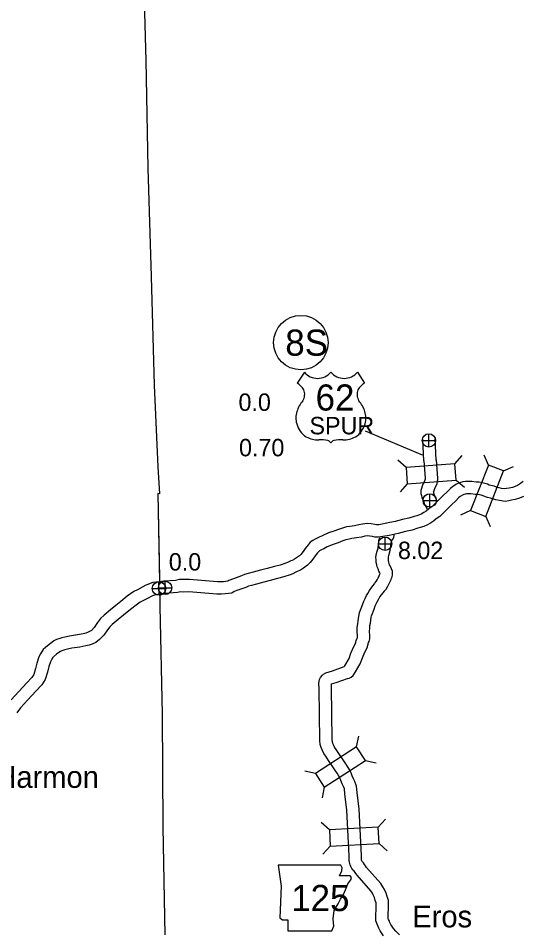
# Model space of a CAD drawing. Extents: x -939622 to -934245, y 1383184 to 1385301.
# Drawn here: x -935098.5 to -935061.8, y 1384205.5 to 1384272.1 of the extents above; entities that cross this region are included whole.
import ezdxf

# ---------------------------------------------------------------- set-up
doc = ezdxf.new("R2010")
doc.units = 0
for name, color, linetype in [('Level 11', 7, 'Continuous'), ('Level 15', 7, 'Continuous'), ('Level 2', 7, 'Continuous'), ('Level 20', 7, 'Continuous'), ('Level 21', 7, 'Continuous'), ('Level 22', 7, 'Continuous'), ('Level 24', 7, 'Continuous'), ('Level 25', 7, 'Continuous'), ('Level 26', 7, 'Continuous'), ('Level 27', 7, 'Continuous')]:
    doc.layers.add(name, color=color, linetype=linetype)

msp = doc.modelspace()

# ---------------------------------------------------------------- linework, layer by layer
at = {"layer": 'Level 11'}
for points in [[(-935071.881, 1384230.374), (-935071.745, 1384230.539), (-935071.614, 1384230.739), (-935071.555, 1384230.839), (-935071.509, 1384230.942), (-935071.457, 1384231.037), (-935071.415, 1384231.145), (-935071.373, 1384231.234), (-935071.341, 1384231.331), (-935071.307, 1384231.435), (-935071.281, 1384231.56), (-935071.266, 1384231.688), (-935071.278, 1384231.841), (-935071.336, 1384232.008), (-935071.399, 1384232.13), (-935071.447, 1384232.218), (-935071.482, 1384232.305), (-935071.509, 1384232.386), (-935071.534, 1384232.493), (-935071.561, 1384232.606), (-935071.57, 1384232.727), (-935071.573, 1384232.804), (-935071.566, 1384232.871), (-935071.542, 1384232.985), (-935071.431, 1384233.341), (-935071.403, 1384233.686), (-935071.382, 1384233.837), (-935071.375, 1384233.898), (-935071.356, 1384233.972), (-935071.346, 1384234.004), (-935071.313, 1384234.067), (-935071.232, 1384234.197), (-935071.185, 1384234.311), (-935071.142, 1384234.43), (-935071.13, 1384234.52)], [(-935072.575, 1384230.946), (-935072.471, 1384231.073), (-935072.379, 1384231.213), (-935072.357, 1384231.252), (-935072.316, 1384231.343), (-935072.275, 1384231.417), (-935072.242, 1384231.502), (-935072.21, 1384231.57), (-935072.196, 1384231.612), (-935072.178, 1384231.666), (-935072.177, 1384231.674), (-935072.194, 1384231.707), (-935072.263, 1384231.834), (-935072.328, 1384231.996), (-935072.377, 1384232.143), (-935072.41, 1384232.287), (-935072.453, 1384232.468), (-935072.468, 1384232.676), (-935072.475, 1384232.833), (-935072.456, 1384233.012), (-935072.413, 1384233.213), (-935072.32, 1384233.514), (-935072.298, 1384233.782), (-935072.275, 1384233.95), (-935072.262, 1384234.063), (-935072.224, 1384234.212), (-935072.201, 1384234.287)], [(-935071.92, 1384205.298), (-935072.172, 1384205.683), (-935072.264, 1384205.875), (-935072.322, 1384205.992), (-935072.395, 1384206.164), (-935072.479, 1384206.409), (-935072.461, 1384207.656), (-935072.461, 1384207.716), (-935072.524, 1384207.873), (-935072.592, 1384208.106), (-935072.672, 1384208.29), (-935072.74, 1384208.415), (-935072.845, 1384208.575), (-935073.855, 1384209.723), (-935073.95, 1384209.851), (-935074.048, 1384209.979), (-935074.098, 1384210.057), (-935074.137, 1384210.098), (-935074.222, 1384210.206), (-935074.312, 1384210.343), (-935074.364, 1384210.463), (-935074.384, 1384210.573), (-935074.408, 1384210.667), (-935074.419, 1384210.791), (-935074.431, 1384210.969), (-935074.434, 1384211.124), (-935074.607, 1384214.451), (-935074.752, 1384215.643), (-935074.775, 1384215.993), (-935074.849, 1384216.177), (-935074.935, 1384216.368), (-935075.042, 1384216.608), (-935075.114, 1384216.808), (-935075.196, 1384216.974), (-935075.299, 1384217.135), (-935075.421, 1384217.312), (-935075.618, 1384217.615), (-935075.933, 1384218.074), (-935076.129, 1384218.374), (-935076.264, 1384218.581), (-935076.4, 1384218.837), (-935076.462, 1384219.016), (-935076.525, 1384219.231), (-935076.571, 1384219.525), (-935076.605, 1384223.311), (-935076.627, 1384223.672), (-935076.612, 1384223.826), (-935076.576, 1384223.944), (-935076.516, 1384224.113), (-935076.377, 1384224.265), (-935076.285, 1384224.343), (-935076.136, 1384224.442), (-935075.648, 1384224.598), (-935074.781, 1384224.901), (-935074.75, 1384224.958), (-935074.437, 1384225.488), (-935074.295, 1384225.865), (-935074.092, 1384226.346), (-935073.988, 1384226.521), (-935073.958, 1384226.594), (-935073.944, 1384226.663), (-935073.911, 1384226.788), (-935073.855, 1384226.957), (-935073.831, 1384227.018), (-935073.82, 1384227.055), (-935073.818, 1384227.121), (-935073.838, 1384227.44), (-935073.833, 1384227.728), (-935073.806, 1384228.003), (-935073.771, 1384228.207), (-935073.736, 1384228.423), (-935073.699, 1384228.656), (-935073.663, 1384228.83), (-935073.577, 1384229.072), (-935073.504, 1384229.262), (-935073.46, 1384229.381), (-935073.363, 1384229.651), (-935073.273, 1384229.855), (-935073.155, 1384230.064), (-935073.069, 1384230.202), (-935072.957, 1384230.434), (-935072.777, 1384230.673), (-935072.591, 1384230.926)], [(-935070.771, 1384205.384), (-935071.021, 1384205.642), (-935071.203, 1384205.847), (-935071.387, 1384206.127), (-935071.455, 1384206.269), (-935071.503, 1384206.367), (-935071.554, 1384206.487), (-935071.577, 1384206.553), (-935071.561, 1384207.648), (-935071.56, 1384207.888), (-935071.672, 1384208.167), (-935071.744, 1384208.412), (-935071.863, 1384208.686), (-935071.967, 1384208.878), (-935072.127, 1384209.121), (-935073.154, 1384210.289), (-935073.231, 1384210.392), (-935073.31, 1384210.496), (-935073.389, 1384210.619), (-935073.459, 1384210.691), (-935073.49, 1384210.731), (-935073.5, 1384210.746), (-935073.503, 1384210.764), (-935073.518, 1384210.819), (-935073.521, 1384210.863), (-935073.532, 1384211.009), (-935073.534, 1384211.154), (-935073.71, 1384214.529), (-935073.855, 1384215.728), (-935073.887, 1384216.194), (-935074.02, 1384216.528), (-935074.114, 1384216.736), (-935074.206, 1384216.944), (-935074.285, 1384217.162), (-935074.412, 1384217.419), (-935074.549, 1384217.633), (-935074.673, 1384217.812), (-935074.869, 1384218.115), (-935075.186, 1384218.576), (-935075.375, 1384218.865), (-935075.487, 1384219.038), (-935075.573, 1384219.199), (-935075.605, 1384219.289), (-935075.644, 1384219.426), (-935075.671, 1384219.599), (-935075.706, 1384223.342), (-935075.723, 1384223.629), (-935075.362, 1384223.745), (-935074.538, 1384224.033), (-935074.428, 1384224.056), (-935074.28, 1384224.121), (-935074.124, 1384224.24), (-935074.028, 1384224.402), (-935073.967, 1384224.514), (-935073.622, 1384225.098), (-935073.459, 1384225.532), (-935073.287, 1384225.939), (-935073.182, 1384226.115), (-935073.092, 1384226.332), (-935073.066, 1384226.462), (-935073.048, 1384226.53), (-935073.008, 1384226.651), (-935072.98, 1384226.723), (-935072.923, 1384226.91), (-935072.917, 1384227.138), (-935072.938, 1384227.46), (-935072.934, 1384227.677), (-935072.914, 1384227.883), (-935072.883, 1384228.059), (-935072.848, 1384228.281), (-935072.814, 1384228.494), (-935072.795, 1384228.585), (-935072.732, 1384228.76), (-935072.662, 1384228.944), (-935072.614, 1384229.073), (-935072.527, 1384229.317), (-935072.467, 1384229.451), (-935072.381, 1384229.605), (-935072.281, 1384229.765), (-935072.185, 1384229.962), (-935072.054, 1384230.136), (-935071.865, 1384230.393)]]:
    msp.add_lwpolyline(points, dxfattribs=at)
at = {"layer": 'Level 15'}
for points in [[(-935068.986, 1384239.871), (-935069.066, 1384241.446)], [(-935068.087, 1384239.916), (-935068.167, 1384241.491)], [(-935068.986, 1384239.86), (-935068.894, 1384238.61), (-935068.896, 1384238.585), (-935068.905, 1384238.537), (-935068.916, 1384238.456), (-935069.067, 1384238.148), (-935069.108, 1384238.016), (-935069.162, 1384237.851), (-935069.199, 1384237.705), (-935069.201, 1384237.494), (-935069.174, 1384237.343), (-935069.131, 1384237.187), (-935069.002, 1384236.844), (-935068.934, 1384236.698), (-935068.82, 1384236.486), (-935068.757, 1384236.366)], [(-935068.088, 1384239.926), (-935067.991, 1384238.603), (-935068.004, 1384238.459), (-935068.016, 1384238.393), (-935068.043, 1384238.191), (-935068.228, 1384237.816), (-935068.25, 1384237.742), (-935068.298, 1384237.599), (-935068.3, 1384237.589), (-935068.301, 1384237.571), (-935068.295, 1384237.543), (-935068.274, 1384237.465), (-935068.172, 1384237.194), (-935068.129, 1384237.101), (-935068.046, 1384236.947)], [(-935061.763, 1384238.349), (-935061.956, 1384238.202), (-935062.172, 1384238.063), (-935062.339, 1384237.986), (-935062.539, 1384237.93), (-935062.791, 1384237.883), (-935062.985, 1384237.839), (-935063.091, 1384237.822), (-935063.337, 1384237.854), (-935063.518, 1384237.891), (-935063.706, 1384237.951), (-935063.881, 1384238.011), (-935064.123, 1384238.076), (-935064.234, 1384238.104), (-935064.366, 1384238.156), (-935064.556, 1384238.218), (-935064.753, 1384238.27), (-935064.963, 1384238.301), (-935065.179, 1384238.316), (-935065.507, 1384238.354), (-935065.752, 1384238.361), (-935065.958, 1384238.357), (-935066.158, 1384238.328), (-935066.404, 1384238.257), (-935066.623, 1384238.157), (-935066.873, 1384237.993), (-935067.051, 1384237.847), (-935067.307, 1384237.579), (-935067.566, 1384237.36), (-935067.944, 1384236.983), (-935068.401, 1384236.507), (-935068.628, 1384236.364), (-935068.816, 1384236.21), (-935068.984, 1384236.101), (-935069.189, 1384235.977), (-935069.307, 1384235.924), (-935069.498, 1384235.869), (-935069.684, 1384235.816), (-935070.077, 1384235.691), (-935070.537, 1384235.593), (-935071.073, 1384235.453), (-935071.698, 1384235.322)], [(-935061.738, 1384237.272), (-935062.028, 1384237.138), (-935062.335, 1384237.053), (-935062.609, 1384237.002), (-935062.814, 1384236.955), (-935063.078, 1384236.913), (-935063.486, 1384236.966), (-935063.744, 1384237.019), (-935063.989, 1384237.096), (-935064.145, 1384237.15), (-935064.348, 1384237.205), (-935064.508, 1384237.245), (-935064.671, 1384237.308), (-935064.812, 1384237.355), (-935064.934, 1384237.387), (-935065.059, 1384237.405), (-935065.263, 1384237.42), (-935065.571, 1384237.456), (-935065.757, 1384237.46), (-935065.886, 1384237.458), (-935065.967, 1384237.447), (-935066.09, 1384237.411), (-935066.187, 1384237.367), (-935066.34, 1384237.266), (-935066.439, 1384237.186), (-935066.689, 1384236.924), (-935066.956, 1384236.696), (-935067.302, 1384236.353), (-935067.828, 1384235.805), (-935068.1, 1384235.633), (-935068.284, 1384235.482), (-935068.507, 1384235.338), (-935068.77, 1384235.179), (-935068.997, 1384235.076), (-935069.252, 1384235.004), (-935069.424, 1384234.955), (-935069.847, 1384234.82), (-935070.329, 1384234.717), (-935070.867, 1384234.577), (-935071.513, 1384234.441)], [(-935071.692, 1384235.323), (-935072.135, 1384235.236), (-935072.272, 1384235.212), (-935072.332, 1384235.205), (-935072.434, 1384235.21), (-935072.554, 1384235.236), (-935072.815, 1384235.278), (-935073.109, 1384235.309), (-935073.445, 1384235.258), (-935073.714, 1384235.204), (-935074.04, 1384235.141), (-935074.374, 1384235.091), (-935074.618, 1384235.051), (-935074.919, 1384234.975), (-935075.202, 1384234.878), (-935075.534, 1384234.752), (-935075.92, 1384234.618), (-935076.399, 1384234.416), (-935076.663, 1384234.283), (-935076.852, 1384234.197), (-935077.07, 1384234.072), (-935077.253, 1384233.938), (-935077.42, 1384233.744), (-935077.626, 1384233.48), (-935077.782, 1384233.264), (-935077.947, 1384233.058), (-935078.053, 1384232.948), (-935078.258, 1384232.797), (-935078.411, 1384232.707), (-935078.574, 1384232.623), (-935078.671, 1384232.584), (-935078.909, 1384232.468), (-935079.044, 1384232.411), (-935079.439, 1384232.282), (-935079.862, 1384232.166), (-935080.392, 1384232.04), (-935080.873, 1384231.908), (-935081.415, 1384231.769), (-935081.789, 1384231.657), (-935082.035, 1384231.589), (-935082.274, 1384231.496)], [(-935071.518, 1384234.44), (-935071.971, 1384234.351), (-935072.139, 1384234.322), (-935072.3, 1384234.302), (-935072.552, 1384234.315), (-935072.72, 1384234.351), (-935072.933, 1384234.385), (-935073.089, 1384234.402), (-935073.29, 1384234.371), (-935073.54, 1384234.321), (-935073.888, 1384234.254), (-935074.235, 1384234.202), (-935074.433, 1384234.169), (-935074.663, 1384234.111), (-935074.898, 1384234.031), (-935075.226, 1384233.907), (-935075.596, 1384233.777), (-935076.021, 1384233.598), (-935076.274, 1384233.471), (-935076.441, 1384233.395), (-935076.579, 1384233.316), (-935076.639, 1384233.272), (-935076.724, 1384233.174), (-935076.906, 1384232.94), (-935077.066, 1384232.719), (-935077.27, 1384232.463), (-935077.459, 1384232.268), (-935077.762, 1384232.044), (-935077.977, 1384231.918), (-935078.2, 1384231.804), (-935078.305, 1384231.761), (-935078.537, 1384231.648), (-935078.729, 1384231.567), (-935079.179, 1384231.42), (-935079.639, 1384231.293), (-935080.17, 1384231.168), (-935080.642, 1384231.038), (-935081.174, 1384230.902), (-935081.539, 1384230.792), (-935081.751, 1384230.734), (-935081.947, 1384230.657)], [(-935088.257, 1384231.062), (-935088.714, 1384231.007), (-935088.898, 1384230.943), (-935089.075, 1384230.872), (-935089.218, 1384230.812), (-935089.432, 1384230.697), (-935089.838, 1384230.481), (-935090.104, 1384230.361), (-935090.588, 1384230.006), (-935091.035, 1384229.638), (-935091.405, 1384229.339), (-935091.798, 1384229.026), (-935092.258, 1384228.637), (-935092.525, 1384228.404), (-935092.749, 1384228.093), (-935092.986, 1384227.748), (-935093.187, 1384227.53), (-935093.315, 1384227.437), (-935093.462, 1384227.377), (-935093.597, 1384227.329), (-935093.775, 1384227.285), (-935094.191, 1384227.206), (-935094.773, 1384227.114), (-935095.116, 1384227.039), (-935095.344, 1384226.988), (-935095.566, 1384226.926), (-935095.727, 1384226.86), (-935095.912, 1384226.76), (-935096.076, 1384226.639), (-935096.266, 1384226.504), (-935096.518, 1384226.292), (-935096.695, 1384226.141), (-935096.889, 1384225.813), (-935097.002, 1384225.593), (-935097.149, 1384225.14), (-935097.247, 1384224.748), (-935097.382, 1384224.33), (-935097.521, 1384224.11), (-935097.887, 1384223.706), (-935098.476, 1384223.078), (-935099.029, 1384222.478)], [(-935082.266, 1384231.499), (-935082.833, 1384231.29), (-935083.194, 1384231.154), (-935083.256, 1384231.113), (-935083.288, 1384231.112), (-935083.563, 1384231.072), (-935083.727, 1384231.058), (-935084.008, 1384231.071), (-935086.056, 1384231.226), (-935086.487, 1384231.219), (-935086.763, 1384231.239), (-935087.057, 1384231.167), (-935087.908, 1384231.099), (-935088.231, 1384231.065)], [(-935081.955, 1384230.654), (-935082.519, 1384230.447), (-935082.784, 1384230.347), (-935082.97, 1384230.226), (-935083.202, 1384230.215), (-935083.461, 1384230.177), (-935083.71, 1384230.157), (-935084.062, 1384230.172), (-935086.083, 1384230.326), (-935086.512, 1384230.319), (-935086.687, 1384230.331), (-935086.914, 1384230.276), (-935087.826, 1384230.202), (-935088.143, 1384230.17), (-935088.213, 1384230.158)], [(-935088.197, 1384230.163), (-935088.51, 1384230.125), (-935088.583, 1384230.1), (-935088.734, 1384230.039), (-935088.83, 1384229.999), (-935089.008, 1384229.903), (-935089.442, 1384229.672), (-935089.648, 1384229.58), (-935090.035, 1384229.295), (-935090.466, 1384228.94), (-935090.842, 1384228.637), (-935091.226, 1384228.33), (-935091.672, 1384227.954), (-935091.855, 1384227.794), (-935092.013, 1384227.576), (-935092.28, 1384227.185), (-935092.586, 1384226.854), (-935092.874, 1384226.646), (-935093.139, 1384226.537), (-935093.338, 1384226.465), (-935093.585, 1384226.405), (-935094.037, 1384226.319), (-935094.606, 1384226.229), (-935094.921, 1384226.161), (-935095.125, 1384226.115), (-935095.273, 1384226.074), (-935095.339, 1384226.046), (-935095.428, 1384225.998), (-935095.549, 1384225.909), (-935095.715, 1384225.792), (-935095.936, 1384225.605), (-935095.997, 1384225.554), (-935096.1, 1384225.378), (-935096.168, 1384225.247), (-935096.283, 1384224.891), (-935096.382, 1384224.499), (-935096.561, 1384223.945), (-935096.802, 1384223.563), (-935097.226, 1384223.096), (-935097.817, 1384222.466), (-935098.338, 1384221.9), (-935098.621, 1384221.526)]]:
    msp.add_lwpolyline(points, dxfattribs=at)
at = {"layer": 'Level 2'}
for points in [[(-935089.091, 1384307.686), (-935088.975, 1384300.828), (-935088.927, 1384292.678), (-935088.965, 1384284.878), (-935089.046, 1384284.878), (-935089.437, 1384276.821), (-935089.219, 1384268.979), (-935089.079, 1384261.157), (-935088.841, 1384253.264), (-935088.63, 1384245.378), (-935088.344, 1384239.424)], [(-935089.091, 1384307.686), (-935088.975, 1384300.828), (-935088.927, 1384292.678), (-935088.965, 1384284.878), (-935089.046, 1384284.878), (-935089.437, 1384276.821), (-935089.219, 1384268.979), (-935089.079, 1384261.157), (-935088.841, 1384253.264), (-935088.63, 1384245.378), (-935088.344, 1384239.424)], [(-935088.344, 1384239.424), (-935088.234, 1384237.472), (-935088.36, 1384237.475), (-935088.231, 1384231.065)], [(-935088.344, 1384239.424), (-935088.234, 1384237.472), (-935088.36, 1384237.475), (-935088.237, 1384231.324)], [(-935088.213, 1384230.158), (-935088.196, 1384229.3), (-935088.046, 1384221.444), (-935087.98, 1384213.225), (-935087.851, 1384205.383)], [(-935088.208, 1384229.887), (-935088.196, 1384229.3), (-935088.046, 1384221.444), (-935087.98, 1384213.225), (-935087.851, 1384205.383)]]:
    msp.add_lwpolyline(points, dxfattribs=at)
at = {"layer": 'Level 20'}
for p, q in [((-935070.286, 1384239.382), (-935070.886, 1384239.899)), ((-935066.732, 1384239.643), (-935066.214, 1384240.243)), ((-935064.295, 1384239.558), (-935064.613, 1384240.283)), ((-935063.189, 1384239.125), (-935062.463, 1384239.443)), ((-935066.644, 1384238.459), (-935066.045, 1384237.941)), ((-935070.199, 1384238.197), (-935070.716, 1384237.598)), ((-935065.593, 1384236.239), (-935066.318, 1384235.921)), ((-935064.486, 1384235.806), (-935064.169, 1384235.081)), ((-935073.892, 1384219.056), (-935073.727, 1384219.831)), ((-935073.245, 1384218.059), (-935072.471, 1384217.894)), ((-935076.882, 1384217.117), (-935077.657, 1384217.282)), ((-935076.236, 1384216.12), (-935076.401, 1384215.346)), ((-935072.308, 1384213.216), (-935071.778, 1384213.804)), ((-935075.867, 1384213.03), (-935076.455, 1384213.561)), ((-935075.805, 1384211.844), (-935076.335, 1384211.256)), ((-935072.246, 1384212.029), (-935071.658, 1384211.499))]:
    msp.add_line(p, q, dxfattribs=at)
for points in [[(-935066.732, 1384239.643), (-935070.286, 1384239.382), (-935070.199, 1384238.197), (-935066.644, 1384238.459)], [(-935064.486, 1384235.806), (-935063.189, 1384239.125), (-935064.295, 1384239.558), (-935065.593, 1384236.239)], [(-935073.892, 1384219.056), (-935076.882, 1384217.117), (-935076.236, 1384216.12), (-935073.245, 1384218.059)], [(-935072.308, 1384213.216), (-935075.867, 1384213.03), (-935075.805, 1384211.844), (-935072.246, 1384212.029)]]:
    msp.add_lwpolyline(points, close=True, dxfattribs=at)
at = {"layer": 'Level 21'}
msp.add_lwpolyline([(-935079.602, 1384210.444), (-935079.374, 1384208.921), (-935079.476, 1384206.612), (-935079.273, 1384206.485), (-935078.892, 1384206.485), (-935078.892, 1384205.673), (-935075.694, 1384205.673), (-935075.542, 1384206.003), (-935075.593, 1384206.535), (-935075.517, 1384207.145), (-935075.238, 1384207.627), (-935075.06, 1384207.982), (-935074.806, 1384208.363), (-935074.654, 1384208.769), (-935074.527, 1384209.099), (-935074.299, 1384209.378), (-935074.248, 1384209.555), (-935074.349, 1384209.682), (-935075.136, 1384209.682), (-935074.959, 1384210.037), (-935074.933, 1384210.266), (-935075.038, 1384210.441)], close=True, dxfattribs=at)
at = {"layer": 'Level 22'}
for p, q in [((-935077.688, 1384246.313), (-935078.207, 1384245.51)), ((-935073.827, 1384246.313), (-935073.308, 1384245.51)), ((-935073.261, 1384242.056), (-935069.122, 1384240.291))]:
    msp.add_line(p, q, dxfattribs=at)
for centre, radius, start, end in [((-935076.721, 1384247.127), 1.264, 220.07504, 319.67012), ((-935074.794, 1384247.127), 1.264, 220.32988, 319.92496), ((-935078.886, 1384244.345), 1.349, 30.7809, 59.98827), ((-935078.589, 1384244.7), 0.925, 328.81046, 21.21077), ((-935072.926, 1384244.7), 0.925, 158.78923, 211.18954), ((-935072.629, 1384244.345), 1.349, 120.01173, 149.2191), ((-935076.17, 1384242.805), 2.157, 138.95648, 162.69135), ((-935075.345, 1384242.805), 2.157, 17.30865, 41.04352), ((-935076.883, 1384242.982), 1.426, 160.95764, 197.38186), ((-935074.632, 1384242.982), 1.426, 342.61814, 19.04236), ((-935076.651, 1384242.986), 1.65, 195.10743, 237.13119), ((-935074.864, 1384242.986), 1.65, 302.86881, 344.89257), ((-935076.62, 1384243.505), 2.118, 244.07708, 269.57785), ((-935076.571, 1384237.508), 3.88, 81.19416, 90.95387), ((-935076.086, 1384240.986), 0.372, 28.03422, 72.98637), ((-935075.429, 1384240.986), 0.372, 107.01363, 151.96578), ((-935074.944, 1384237.508), 3.88, 89.04613, 98.80584), ((-935074.895, 1384243.505), 2.118, 270.42215, 295.92292)]:
    msp.add_arc(centre, radius, start, end, dxfattribs=at)
at = {"layer": 'Level 26'}
for p, q in [((-935068.626, 1384240.856), (-935068.626, 1384241.831)), ((-935069.113, 1384241.344), (-935068.138, 1384241.344)), ((-935068.566, 1384236.494), (-935068.566, 1384237.469)), ((-935069.053, 1384236.982), (-935068.078, 1384236.982)), ((-935072.301, 1384233.829), (-935071.326, 1384233.829)), ((-935071.814, 1384233.342), (-935071.814, 1384234.317)), ((-935088.253, 1384230.088), (-935088.276, 1384231.064)), ((-935087.825, 1384230.133), (-935087.825, 1384231.108)), ((-935088.753, 1384230.565), (-935087.776, 1384230.587)), ((-935088.313, 1384230.621), (-935087.338, 1384230.621))]:
    msp.add_line(p, q, dxfattribs=at)
for centre, radius in [((-935068.626, 1384241.344), 0.487), ((-935068.566, 1384236.982), 0.487), ((-935071.814, 1384233.829), 0.487), ((-935088.265, 1384230.576), 0.488), ((-935087.825, 1384230.621), 0.487)]:
    msp.add_circle(centre, radius, dxfattribs=at)
at = {"layer": 'Level 27'}
msp.add_circle((-935077.942, 1384248.461), 1.98, dxfattribs=at)

# ---------------------------------------------------------------- texts
at = {"layer": 'Level 21'}
msp.add_text('125', height=1.9008, dxfattribs=at).set_placement((-935078.647, 1384207.113))
at = {"layer": 'Level 22'}
for s, height, p in [('62', 1.9008, (-935076.87, 1384243.519)), ('SPUR', 1.2672, (-935077.312, 1384241.79))]:
    msp.add_text(s, height=height, dxfattribs=at).set_placement(p)
at = {"layer": 'Level 24'}
for s, p in [('Harmon', (-935100.175, 1384216.072)), ('Eros', (-935069.833, 1384205.924))]:
    msp.add_text(s, height=1.584, dxfattribs=at).set_placement(p)
at = {"layer": 'Level 25'}
for s, p in [('0.0', (-935082.481, 1384243.496)), ('0.70', (-935082.442, 1384240.191)), ('8.02', (-935070.876, 1384232.715)), ('0.0', (-935087.551, 1384231.88))]:
    msp.add_text(s, height=1.2672, dxfattribs=at).set_placement(p)
at = {"layer": 'Level 27'}
msp.add_text('8S', height=1.9008, dxfattribs=at).set_placement((-935079.076, 1384247.511))

doc.saveas('drawing.dxf')
